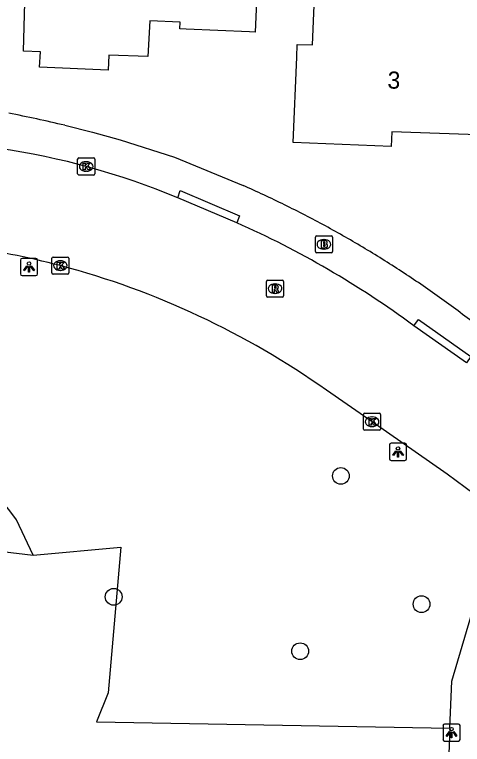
# Model space of a CAD drawing. Extents: x 160732 to 162105, y 387428 to 388479.
# Drawn here: x 161853.23 to 161879.42, y 387623.13 to 387665.84 of the extents above; entities that cross this region are included whole.
import ezdxf

# ---------------------------------------------------------------- set-up
doc = ezdxf.new("R2010")
doc.units = 0
for name, color, linetype in [('IMGEO_Boom', 7, 'Continuous'), ('IMGEO_Brandkraan', 7, 'Continuous'), ('IMGEO_Groenvoorziening', 7, 'Continuous'), ('IMGEO_Kolk', 7, 'Continuous'), ('IMGEO_Lichtpunt', 7, 'Continuous'), ('IMGEO_Pand', 7, 'Continuous'), ('IMGEO_Pand_nummerreeks', 7, 'Continuous'), ('IMGEO_Rijbaan_lokaal_open', 7, 'Continuous'), ('IMGEO_Rioolput', 7, 'Continuous'), ('IMGEO_Voetpad_open', 7, 'Continuous')]:
    doc.layers.add(name, color=color, linetype=linetype)

msp = doc.modelspace()

# ---------------------------------------------------------------- linework, layer by layer
at = {"layer": 'IMGEO_Boom'}
for centre in [(161872.311, 387638.843), (161859.026, 387631.768), (161877.029, 387631.34), (161869.931, 387628.587)]:
    msp.add_circle(centre, 0.489, dxfattribs=at)
at = {"layer": 'IMGEO_Brandkraan'}
for p, q in [((161870.817, 387651.97), (161870.817, 387652.822)), ((161870.892, 387652.896), (161871.744, 387652.896)), ((161871.305, 387652.676), (161871.33, 387652.676)), ((161871.818, 387652.822), (161871.818, 387651.97)), ((161871.328, 387652.116), (161871.303, 387652.116)), ((161871.744, 387651.896), (161870.892, 387651.896))]:
    msp.add_line(p, q, dxfattribs=at)
for points in [[(161870.817, 387651.97), (161870.817, 387652.822)], [(161870.892, 387652.896), (161871.744, 387652.896)], [(161871.165, 387652.596), (161871.165, 387652.196), (161871.378, 387652.196)], [(161871.396, 387652.596), (161871.165, 387652.596)], [(161871.344, 387652.515), (161871.29, 387652.515), (161871.29, 387652.439)], [(161871.818, 387652.822), (161871.818, 387651.97)], [(161871.29, 387652.439), (161871.343, 387652.439)], [(161871.352, 387652.363), (161871.29, 387652.363), (161871.29, 387652.282)], [(161871.29, 387652.282), (161871.352, 387652.282)], [(161871.744, 387651.896), (161870.892, 387651.896)]]:
    msp.add_lwpolyline(points, dxfattribs=at)
for centre, radius, start, end in [((161870.894, 387652.82), 0.0765, 91.552, 178.448), ((161870.894, 387652.82), 0.0765, 91.552, 178.448), ((161871.345, 387652.477), 0.0379, 267.8285, 90.9355), ((161871.4, 387652.451), 0.145, 59.4692, 91.5367), ((161871.425, 387652.498), 0.0922, 285.5137, 58.1501), ((161871.742, 387652.82), 0.0765, 1.552, 88.448), ((161871.742, 387652.82), 0.0765, 1.552, 88.448), ((161871.353, 387652.322), 0.0404, 269.8759, 90.5077), ((161871.384, 387652.447), 0.251, 268.6676, 293.5347), ((161871.43, 387652.306), 0.105, 301.3115, 78.989), ((161870.894, 387651.972), 0.0765, 181.552, 268.448), ((161870.894, 387651.972), 0.0765, 181.552, 268.448), ((161871.742, 387651.972), 0.0765, 271.552, 358.448), ((161871.742, 387651.972), 0.0765, 271.552, 358.448)]:
    msp.add_arc(centre, radius, start, end, dxfattribs=at)
for centre, major_axis, ratio, start_param, end_param in [((161871.304, 387652.396), (-0.387, 0.002), 0.722429, 4.712389, 7.853982), ((161871.329, 387652.396), (-0.39, 0.002), 0.717154, 1.570796, 4.712389)]:
    msp.add_ellipse(centre, major_axis=major_axis, ratio=ratio, start_param=start_param, end_param=end_param, dxfattribs=at)
at = {"layer": 'IMGEO_Groenvoorziening'}
for points in [[(161854.315, 387634.215), (161853.338, 387636.274), (161852.901, 387636.87), (161852.057, 387637.862), (161851.126, 387638.772), (161850.115, 387639.592), (161849.033, 387640.316), (161847.889, 387640.937), (161846.693, 387641.45), (161845.454, 387641.851), (161845.872, 387652.71)], [(161839.963, 387630.264), (161840.091, 387632.855), (161845.983, 387635.201), (161854.315, 387634.215)], [(161854.315, 387634.215), (161859.438, 387634.683), (161858.703, 387626.148), (161858.031, 387624.448), (161878.68, 387624.08)]]:
    msp.add_lwpolyline(points, dxfattribs=at)
at = {"layer": 'IMGEO_Kolk'}
for p, q in [((161856.919, 387656.525), (161856.919, 387657.377)), ((161856.994, 387657.451), (161857.846, 387657.451)), ((161857.407, 387657.231), (161857.432, 387657.231)), ((161857.92, 387657.377), (161857.92, 387656.525)), ((161857.846, 387656.451), (161856.994, 387656.451)), ((161857.43, 387656.671), (161857.405, 387656.671)), ((161855.481, 387651.651), (161856.333, 387651.651)), ((161855.406, 387650.725), (161855.406, 387651.577)), ((161855.894, 387651.431), (161855.919, 387651.431)), ((161856.407, 387651.577), (161856.407, 387650.725)), ((161855.917, 387650.871), (161855.892, 387650.871)), ((161856.333, 387650.651), (161855.481, 387650.651)), ((161873.634, 387641.588), (161873.634, 387642.44)), ((161873.709, 387642.514), (161874.561, 387642.514)), ((161874.122, 387642.294), (161874.147, 387642.294)), ((161874.635, 387642.44), (161874.635, 387641.588)), ((161874.561, 387641.514), (161873.709, 387641.514)), ((161874.145, 387641.734), (161874.12, 387641.734))]:
    msp.add_line(p, q, dxfattribs=at)
for points in [[(161856.919, 387656.525), (161856.919, 387657.377)], [(161856.994, 387657.451), (161857.846, 387657.451)], [(161857.92, 387657.377), (161857.92, 387656.525)], [(161857.24, 387657.151), (161857.363, 387657.151), (161857.363, 387657), (161857.493, 387657.151), (161857.657, 387657.151), (161857.511, 387657), (161857.664, 387656.751), (161857.512, 387656.751), (161857.427, 387656.915), (161857.363, 387656.848), (161857.363, 387656.751), (161857.24, 387656.751), (161857.24, 387657.151)], [(161857.846, 387656.451), (161856.994, 387656.451)], [(161855.481, 387651.651), (161856.333, 387651.651)], [(161855.406, 387650.725), (161855.406, 387651.577)], [(161855.727, 387651.351), (161855.85, 387651.351), (161855.85, 387651.2), (161855.98, 387651.351), (161856.144, 387651.351), (161855.998, 387651.2), (161856.151, 387650.951), (161855.999, 387650.951), (161855.914, 387651.115), (161855.85, 387651.048), (161855.85, 387650.951), (161855.727, 387650.951), (161855.727, 387651.351)], [(161856.407, 387651.577), (161856.407, 387650.725)], [(161856.333, 387650.651), (161855.481, 387650.651)], [(161873.634, 387641.588), (161873.634, 387642.44)], [(161873.709, 387642.514), (161874.561, 387642.514)], [(161874.635, 387642.44), (161874.635, 387641.588)], [(161873.955, 387642.214), (161874.078, 387642.214), (161874.078, 387642.063), (161874.208, 387642.214), (161874.372, 387642.214), (161874.226, 387642.063), (161874.379, 387641.814), (161874.227, 387641.814), (161874.142, 387641.978), (161874.078, 387641.911), (161874.078, 387641.814), (161873.955, 387641.814), (161873.955, 387642.214)], [(161874.561, 387641.514), (161873.709, 387641.514)]]:
    msp.add_lwpolyline(points, dxfattribs=at)
for centre, start, end in [((161856.996, 387657.375), 91.552, 178.448), ((161856.996, 387657.375), 91.552, 178.448), ((161857.844, 387657.375), 1.552, 88.448), ((161857.844, 387657.375), 1.552, 88.448), ((161856.996, 387656.527), 181.552, 268.448), ((161856.996, 387656.527), 181.552, 268.448), ((161857.844, 387656.527), 271.552, 358.448), ((161857.844, 387656.527), 271.552, 358.448), ((161855.483, 387651.575), 91.552, 178.448), ((161855.483, 387651.575), 91.552, 178.448), ((161856.331, 387651.575), 1.552, 88.448), ((161856.331, 387651.575), 1.552, 88.448), ((161855.483, 387650.727), 181.552, 268.448), ((161855.483, 387650.727), 181.552, 268.448), ((161856.331, 387650.727), 271.552, 358.448), ((161856.331, 387650.727), 271.552, 358.448), ((161873.711, 387642.438), 91.552, 178.448), ((161873.711, 387642.438), 91.552, 178.448), ((161874.559, 387642.438), 1.552, 88.448), ((161874.559, 387642.438), 1.552, 88.448), ((161873.711, 387641.59), 181.552, 268.448), ((161873.711, 387641.59), 181.552, 268.448), ((161874.559, 387641.59), 271.552, 358.448), ((161874.559, 387641.59), 271.552, 358.448)]:
    msp.add_arc(centre, 0.0765, start, end, dxfattribs=at)
for centre, major_axis, ratio, start_param, end_param in [((161857.406, 387656.951), (-0.387, 0.002), 0.722429, 4.712389, 7.853982), ((161857.431, 387656.951), (-0.39, 0.002), 0.717154, 1.570796, 4.712389), ((161855.893, 387651.151), (-0.387, 0.002), 0.722429, 4.712389, 7.853982), ((161855.918, 387651.151), (-0.39, 0.002), 0.717154, 1.570796, 4.712389), ((161874.121, 387642.014), (-0.387, 0.002), 0.722429, 4.712389, 7.853982), ((161874.146, 387642.014), (-0.39, 0.002), 0.717154, 1.570796, 4.712389)]:
    msp.add_ellipse(centre, major_axis=major_axis, ratio=ratio, start_param=start_param, end_param=end_param, dxfattribs=at)
at = {"layer": 'IMGEO_Lichtpunt'}
for p, q in [((161853.576, 387651.475), (161853.576, 387650.668)), ((161853.576, 387651.475), (161853.576, 387650.668)), ((161854.478, 387651.57), (161853.67, 387651.57)), ((161854.478, 387651.57), (161853.67, 387651.57)), ((161854.572, 387650.668), (161854.572, 387651.475)), ((161854.572, 387650.668), (161854.572, 387651.475)), ((161853.67, 387650.574), (161854.478, 387650.574)), ((161853.67, 387650.574), (161854.478, 387650.574)), ((161875.153, 387640.657), (161875.153, 387639.85)), ((161875.153, 387640.657), (161875.153, 387639.85)), ((161876.055, 387640.752), (161875.247, 387640.752)), ((161876.055, 387640.752), (161875.247, 387640.752)), ((161876.149, 387639.85), (161876.149, 387640.657)), ((161876.149, 387639.85), (161876.149, 387640.657)), ((161875.247, 387639.756), (161876.055, 387639.756)), ((161875.247, 387639.756), (161876.055, 387639.756)), ((161879.184, 387624.327), (161878.376, 387624.327)), ((161879.184, 387624.327), (161878.376, 387624.327)), ((161878.282, 387624.232), (161878.282, 387623.425)), ((161878.282, 387624.232), (161878.282, 387623.425)), ((161879.278, 387623.425), (161879.278, 387624.232)), ((161879.278, 387623.425), (161879.278, 387624.232)), ((161878.376, 387623.331), (161879.184, 387623.331)), ((161878.376, 387623.331), (161879.184, 387623.331))]:
    msp.add_line(p, q, dxfattribs=at)
for points in [[(161853.95, 387651.139), (161853.989, 387651.111), (161853.801, 387650.849), (161853.763, 387650.876), (161853.95, 387651.139)], [(161854.052, 387651.091), (161854.099, 387651.091), (161854.099, 387650.769), (161854.052, 387650.769), (161854.052, 387651.091)], [(161854.162, 387651.111), (161854.2, 387651.138), (161854.387, 387650.876), (161854.348, 387650.848), (161854.162, 387651.111)], [(161875.527, 387640.321), (161875.566, 387640.293), (161875.378, 387640.031), (161875.34, 387640.058), (161875.527, 387640.321)], [(161875.629, 387640.273), (161875.676, 387640.273), (161875.676, 387639.951), (161875.629, 387639.951), (161875.629, 387640.273)], [(161875.739, 387640.293), (161875.777, 387640.32), (161875.964, 387640.058), (161875.925, 387640.03), (161875.739, 387640.293)], [(161878.656, 387623.896), (161878.695, 387623.868), (161878.507, 387623.606), (161878.469, 387623.633), (161878.656, 387623.896)], [(161878.868, 387623.868), (161878.906, 387623.895), (161879.093, 387623.633), (161879.054, 387623.605), (161878.868, 387623.868)], [(161878.758, 387623.848), (161878.805, 387623.848), (161878.805, 387623.526), (161878.758, 387623.526), (161878.758, 387623.848)]]:
    msp.add_lwpolyline(points, dxfattribs=at)
for centre in [(161854.075, 387651.273), (161875.652, 387640.455), (161878.781, 387624.03)]:
    msp.add_circle(centre, 0.0994, dxfattribs=at)
for centre, start, end in [((161853.67, 387651.475), 90, 180), ((161853.67, 387651.475), 90, 180), ((161854.478, 387651.475), 0, 90), ((161854.478, 387651.475), 0, 90), ((161853.67, 387650.668), 180, 270), ((161853.67, 387650.668), 180, 270), ((161854.478, 387650.668), 270, 0), ((161854.478, 387650.668), 270, 360), ((161875.247, 387640.657), 90, 180), ((161875.247, 387640.657), 90, 180), ((161876.055, 387640.657), 0, 90), ((161876.055, 387640.657), 0, 90), ((161875.247, 387639.85), 180, 270), ((161875.247, 387639.85), 180, 270), ((161876.055, 387639.85), 270, 0), ((161876.055, 387639.85), 270, 360), ((161878.376, 387624.232), 90, 180), ((161878.376, 387624.232), 90, 180), ((161879.184, 387624.232), 0, 90), ((161879.184, 387624.232), 0, 90), ((161878.376, 387623.425), 180, 270), ((161878.376, 387623.425), 180, 270), ((161879.184, 387623.425), 270, 0), ((161879.184, 387623.425), 270, 360)]:
    msp.add_arc(centre, 0.0946, start, end, dxfattribs=at)
at = {"layer": 'IMGEO_Pand'}
for points in [[(161863.706, 387676.162), (161863.697, 387675.962), (161864.805, 387675.913), (161864.679, 387673.015), (161867.656, 387672.885), (161867.307, 387664.817), (161866.975, 387664.832), (161863.261, 387664.994), (161862.903, 387665.01), (161862.916, 387665.395), (161861.137, 387665.48), (161861.028, 387663.383), (161858.751, 387663.47), (161858.696, 387662.585), (161854.695, 387662.759), (161854.749, 387663.668), (161853.745, 387663.698), (161853.894, 387668.696), (161854.038, 387673.494), (161858.287, 387673.368), (161859.393, 387676.151), (161861.441, 387676.062), (161861.449, 387676.261), (161863.706, 387676.162)], [(161884.875, 387672.864), (161881.079, 387663.972), (161880.861, 387658.79), (161875.283, 387658.987), (161875.251, 387658.129), (161869.525, 387658.352), (161869.729, 387663.348), (161869.759, 387664.092), (161870.646, 387664.061), (161870.894, 387669.641), (161876.123, 387669.425), (161878.714, 387675.495), (161880.277, 387674.828), (161884.875, 387672.864)]]:
    msp.add_lwpolyline(points, dxfattribs=at)
at = {"layer": 'IMGEO_Rijbaan_lokaal_open'}
for points in [[(161866.221, 387653.661), (161862.772, 387655.115)], [(161879.652, 387645.468), (161876.579, 387647.623)], [(161881.684, 387636.603), (161878.525, 387638.954), (161874.131, 387642.015), (161871.468, 387643.861)]]:
    msp.add_lwpolyline(points, dxfattribs=at)
for centre, radius, start, end in [((161846.11, 387615.231), 43.225, 67.3264, 81.7474), ((161843.859, 387603.397), 55.014, 53.505, 66.0165), ((161844.636, 387608.26), 44.347, 75.2818, 82.9304), ((161843.389, 387604.177), 48.613, 54.7181, 75.0829)]:
    msp.add_arc(centre, radius, start, end, dxfattribs=at)
at = {"layer": 'IMGEO_Rioolput'}
for p, q in [((161867.959, 387649.377), (161867.959, 387650.229)), ((161868.034, 387650.303), (161868.886, 387650.303)), ((161868.447, 387650.083), (161868.472, 387650.083)), ((161868.96, 387650.229), (161868.96, 387649.377)), ((161868.47, 387649.523), (161868.445, 387649.523)), ((161868.886, 387649.303), (161868.034, 387649.303))]:
    msp.add_line(p, q, dxfattribs=at)
for points in [[(161867.959, 387649.377), (161867.959, 387650.229)], [(161868.034, 387650.303), (161868.886, 387650.303)], [(161868.548, 387650.001), (161868.296, 387650.003), (161868.296, 387649.603)], [(161868.474, 387649.922), (161868.42, 387649.922), (161868.42, 387649.841)], [(161868.96, 387650.229), (161868.96, 387649.377)], [(161868.296, 387649.603), (161868.42, 387649.603), (161868.42, 387649.765), (161868.431, 387649.765)], [(161868.42, 387649.841), (161868.472, 387649.841)], [(161868.478, 387649.736), (161868.549, 387649.603), (161868.689, 387649.603), (161868.624, 387649.729)], [(161868.886, 387649.303), (161868.034, 387649.303)]]:
    msp.add_lwpolyline(points, dxfattribs=at)
for centre, radius, start, end in [((161868.036, 387650.227), 0.0765, 91.552, 178.448), ((161868.036, 387650.227), 0.0765, 91.552, 178.448), ((161868.48, 387649.826), 0.0964, 77.0061, 93.1865), ((161868.547, 387649.891), 0.109, 350.3612, 89.416), ((161868.884, 387650.227), 0.0765, 1.552, 88.448), ((161868.884, 387650.227), 0.0765, 1.552, 88.448), ((161868.43, 387649.712), 0.0533, 26.0293, 88.6989), ((161868.456, 387650.03), 0.19, 274.7715, 282.9687), ((161868.494, 387649.883), 0.0378, 276.6634, 79.6772), ((161868.545, 387649.891), 0.112, 277.5842, 350.9817), ((161868.529, 387649.676), 0.108, 29.5134, 73.7905), ((161868.036, 387649.379), 0.0765, 181.552, 268.448), ((161868.036, 387649.379), 0.0765, 181.552, 268.448), ((161868.884, 387649.379), 0.0765, 271.552, 358.448), ((161868.884, 387649.379), 0.0765, 271.552, 358.448)]:
    msp.add_arc(centre, radius, start, end, dxfattribs=at)
for centre, major_axis, ratio, start_param, end_param in [((161868.446, 387649.803), (-0.387, 0.002), 0.722429, 4.712389, 7.853982), ((161868.471, 387649.803), (-0.39, 0.002), 0.717154, 1.570796, 4.712389)]:
    msp.add_ellipse(centre, major_axis=major_axis, ratio=ratio, start_param=start_param, end_param=end_param, dxfattribs=at)
at = {"layer": 'IMGEO_Voetpad_open'}
for points in [[(161856.162, 387659.36), (161857.784, 387658.951), (161859.397, 387658.503), (161862.588, 387657.495), (161866.589, 387655.839)], [(161862.772, 387655.115), (161862.916, 387655.537), (161866.386, 387654.072), (161866.221, 387653.661)], [(161876.579, 387647.623), (161876.843, 387647.992), (161879.906, 387645.835), (161879.652, 387645.468)], [(161878.68, 387624.08), (161878.795, 387626.832), (161881.684, 387636.603)], [(161878.68, 387624.08), (161878.617, 387622.581)]]:
    msp.add_lwpolyline(points, dxfattribs=at)
for centre, radius, start, end in [((161841.247, 387598.519), 62.637, 77.75679, 79.28761), ((161841.449, 387598.414), 62.696, 76.42794, 77.95746), ((161841.636, 387599.175), 61.915, 63.75087, 66.23341), ((161842.185, 387599.989), 60.943, 61.35233, 63.87466), ((161841.947, 387599.228), 61.725, 59.00736, 61.49758), ((161840.372, 387596.544), 64.836, 56.66398, 59.03556), ((161841.772, 387598.575), 62.37, 54.24836, 56.71259), ((161841.513, 387598.093), 62.913, 51.87002, 54.3133)]:
    msp.add_arc(centre, radius, start, end, dxfattribs=at)

# ---------------------------------------------------------------- texts
at = {"layer": 'IMGEO_Pand_nummerreeks'}
msp.add_text('3', height=1, rotation=357.9773, dxfattribs=at).set_placement((161875.023, 387661.518))

doc.saveas('drawing.dxf')
